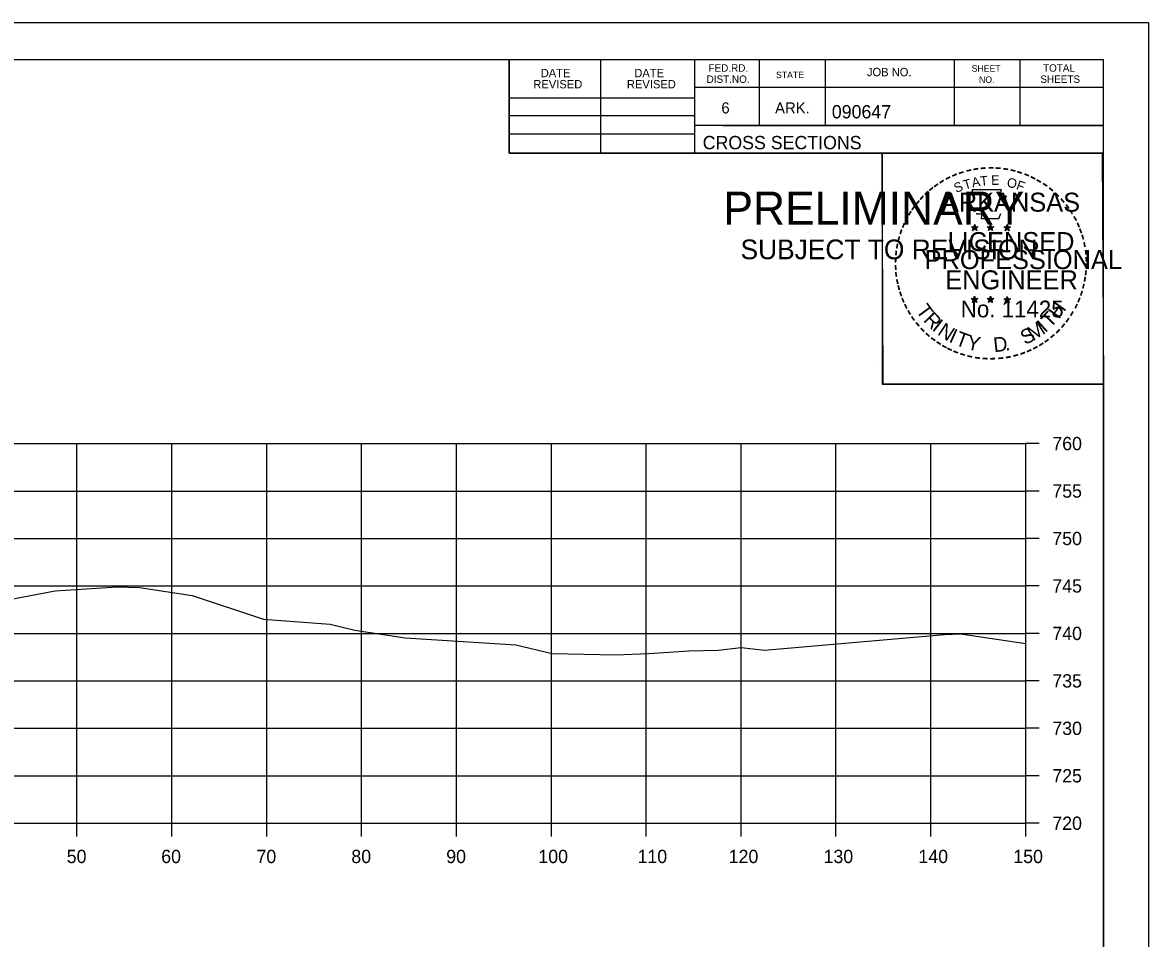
# Model space of a CAD drawing. Extents: x 1202951 to 1376887, y 378065 to 728038.
# Drawn here: x 1373141.4 to 1373260.1, y 380639.3 to 380735.8 of the extents above; entities that cross this region are included whole.
import ezdxf

# ---------------------------------------------------------------- set-up
doc = ezdxf.new("R2010")
doc.units = 0
for name, color, linetype in [('R_Axis', 7, 'Continuous'), ('R_Axis Annot', 7, 'Continuous'), ('R_Exist Surface', 7, 'Continuous'), ('R_Grid', 7, 'Continuous'), ('R_No Plot', 7, 'Continuous')]:
    doc.layers.add(name, color=color, linetype=linetype)

msp = doc.modelspace()

# ---------------------------------------------------------------- linework, layer by layer
at = {"layer": 'R_Axis'}
for p, q in [((1373247.13, 380651.4), (1373247.13, 380691.4)), ((1373248.53, 380691.4), (1373247.13, 380691.4)), ((1373248.53, 380686.4), (1373247.13, 380686.4)), ((1373248.53, 380681.4), (1373247.13, 380681.4)), ((1373248.53, 380676.4), (1373247.13, 380676.4)), ((1373248.53, 380671.4), (1373247.13, 380671.4)), ((1373248.53, 380666.4), (1373247.13, 380666.4)), ((1373248.53, 380661.4), (1373247.13, 380661.4)), ((1373248.53, 380656.4), (1373247.13, 380656.4)), ((1372947.13, 380651.4), (1373247.13, 380651.4)), ((1373147.13, 380650), (1373147.13, 380651.4)), ((1373157.13, 380650), (1373157.13, 380651.4)), ((1373167.13, 380650), (1373167.13, 380651.4)), ((1373177.13, 380650), (1373177.13, 380651.4)), ((1373187.13, 380650), (1373187.13, 380651.4)), ((1373197.13, 380650), (1373197.13, 380651.4)), ((1373207.13, 380650), (1373207.13, 380651.4)), ((1373217.13, 380650), (1373217.13, 380651.4)), ((1373227.13, 380650), (1373227.13, 380651.4)), ((1373237.13, 380650), (1373237.13, 380651.4)), ((1373247.13, 380650), (1373247.13, 380651.4)), ((1373248.53, 380651.4), (1373247.13, 380651.4))]:
    msp.add_line(p, q, dxfattribs=at)
at = {"layer": 'R_Exist Surface'}
msp.add_lwpolyline([(1373140.18, 380675.02), (1373144.83, 380675.88), (1373151.35, 380676.3), (1373153.71, 380676.25), (1373159.27, 380675.39), (1373166.78, 380672.91), (1373173.83, 380672.36), (1373176.43, 380671.73), (1373181.73, 380670.94), (1373193.37, 380670.19), (1373197.21, 380669.28), (1373203.89, 380669.13), (1373207.4, 380669.27), (1373211.61, 380669.58), (1373214.72, 380669.64), (1373217.12, 380669.9), (1373219.6, 380669.62), (1373238.57, 380671.27), (1373240.26, 380671.37), (1373247.13, 380670.34)], dxfattribs=at)
at = {"layer": 'R_Grid'}
for p, q in [((1372947.13, 380691.4), (1373247.13, 380691.4)), ((1373147.13, 380651.4), (1373147.13, 380691.4)), ((1373157.13, 380651.4), (1373157.13, 380691.4)), ((1373167.13, 380651.4), (1373167.13, 380691.4)), ((1373177.13, 380651.4), (1373177.13, 380691.4)), ((1373187.13, 380651.4), (1373187.13, 380691.4)), ((1373197.13, 380651.4), (1373197.13, 380691.4)), ((1373207.13, 380651.4), (1373207.13, 380691.4)), ((1373217.13, 380651.4), (1373217.13, 380691.4)), ((1373227.13, 380651.4), (1373227.13, 380691.4)), ((1373237.13, 380651.4), (1373237.13, 380691.4)), ((1373247.13, 380651.4), (1373247.13, 380691.4)), ((1372947.13, 380686.4), (1373247.13, 380686.4)), ((1372947.13, 380681.4), (1373247.13, 380681.4)), ((1372947.13, 380676.4), (1373247.13, 380676.4)), ((1372947.13, 380671.4), (1373247.13, 380671.4)), ((1372947.13, 380666.4), (1373247.13, 380666.4)), ((1372947.13, 380661.4), (1373247.13, 380661.4)), ((1372947.13, 380656.4), (1373247.13, 380656.4)), ((1372947.13, 380651.4), (1373247.13, 380651.4))]:
    msp.add_line(p, q, dxfattribs=at)
at = {"layer": 'R_No Plot'}
for p, q in [((1372926.73, 380735.76), (1373260.07, 380735.76)), ((1372939.13, 380731.86), (1373255.31, 380731.86)), ((1373192.67, 380721.98), (1373192.67, 380731.86)), ((1373202.35, 380721.98), (1373202.35, 380731.86)), ((1373212.21, 380731.86), (1373212.21, 380721.98)), ((1373219.05, 380731.86), (1373219.05, 380724.92)), ((1373225.99, 380731.86), (1373225.99, 380724.92)), ((1373239.57, 380731.86), (1373239.57, 380724.92)), ((1373246.51, 380731.86), (1373246.51, 380724.92)), ((1373255.31, 380526.4), (1373255.31, 380731.86)), ((1373255.31, 380728.92), (1373212.21, 380728.92)), ((1373255.31, 380728.94), (1373255.31, 380728.94)), ((1373192.67, 380727.84), (1373212.21, 380727.84)), ((1373192.67, 380725.98), (1373212.21, 380725.98)), ((1373255.31, 380724.92), (1373212.21, 380724.92)), ((1373215.17, 380724.92), (1373255.31, 380724.92)), ((1373192.67, 380724.04), (1373212.21, 380724.04)), ((1373255.31, 380721.98), (1373192.67, 380721.98)), ((1373241.4, 380714.24), (1373241.75, 380714.13)), ((1373241.4, 380714.24), (1373241.65, 380714.19)), ((1373241.4, 380714.24), (1373241.64, 380714.12)), ((1373241.53, 380713.83), (1373241.75, 380714.13)), ((1373241.53, 380713.83), (1373241.66, 380714.08)), ((1373241.53, 380713.83), (1373241.75, 380714.05)), ((1373241.75, 380714.49), (1373241.71, 380714.24)), ((1373241.75, 380714.13), (1373241.75, 380714.49)), ((1373241.75, 380714.49), (1373241.8, 380714.24)), ((1373242.09, 380714.24), (1373241.75, 380714.13)), ((1373241.96, 380713.83), (1373241.75, 380714.13)), ((1373241.96, 380713.83), (1373241.75, 380714.05)), ((1373242.09, 380714.24), (1373241.81, 380714.19)), ((1373241.96, 380713.83), (1373241.82, 380714.12)), ((1373242.09, 380714.24), (1373241.89, 380714.14)), ((1373243.07, 380714.24), (1373243.42, 380714.13)), ((1373243.07, 380714.24), (1373243.32, 380714.19)), ((1373243.07, 380714.24), (1373243.31, 380714.12)), ((1373243.2, 380713.83), (1373243.42, 380714.13)), ((1373243.2, 380713.83), (1373243.33, 380714.08)), ((1373243.2, 380713.83), (1373243.42, 380714.05)), ((1373243.42, 380714.49), (1373243.38, 380714.24)), ((1373243.42, 380714.13), (1373243.42, 380714.49)), ((1373243.42, 380714.49), (1373243.47, 380714.24)), ((1373243.76, 380714.24), (1373243.42, 380714.13)), ((1373243.63, 380713.83), (1373243.42, 380714.13)), ((1373243.63, 380713.83), (1373243.42, 380714.05)), ((1373243.76, 380714.24), (1373243.48, 380714.19)), ((1373243.63, 380713.83), (1373243.49, 380714.12)), ((1373243.76, 380714.24), (1373243.56, 380714.14)), ((1373244.83, 380714.23), (1373245.18, 380714.12)), ((1373244.83, 380714.23), (1373245.09, 380714.18)), ((1373244.83, 380714.23), (1373245.07, 380714.11)), ((1373244.97, 380713.82), (1373245.18, 380714.12)), ((1373244.97, 380713.82), (1373245.09, 380714.06)), ((1373244.97, 380713.82), (1373245.18, 380714.04)), ((1373245.18, 380714.48), (1373245.14, 380714.23)), ((1373245.18, 380714.12), (1373245.18, 380714.48)), ((1373245.18, 380714.48), (1373245.23, 380714.23)), ((1373245.53, 380714.23), (1373245.18, 380714.12)), ((1373245.39, 380713.82), (1373245.18, 380714.12)), ((1373245.39, 380713.82), (1373245.18, 380714.03)), ((1373245.53, 380714.23), (1373245.24, 380714.18)), ((1373245.39, 380713.82), (1373245.26, 380714.11)), ((1373245.53, 380714.23), (1373245.32, 380714.13)), ((1373241.74, 380706.92), (1373241.7, 380706.67)), ((1373241.74, 380706.56), (1373241.74, 380706.92)), ((1373241.74, 380706.92), (1373241.79, 380706.67)), ((1373243.41, 380706.92), (1373243.37, 380706.67)), ((1373243.41, 380706.56), (1373243.41, 380706.92)), ((1373243.41, 380706.92), (1373243.46, 380706.67)), ((1373245.18, 380706.91), (1373245.14, 380706.66)), ((1373245.18, 380706.55), (1373245.18, 380706.91)), ((1373245.18, 380706.91), (1373245.23, 380706.66)), ((1373241.39, 380706.67), (1373241.74, 380706.56)), ((1373241.39, 380706.67), (1373241.65, 380706.62)), ((1373241.39, 380706.67), (1373241.63, 380706.54)), ((1373241.53, 380706.26), (1373241.74, 380706.56)), ((1373241.53, 380706.26), (1373241.65, 380706.5)), ((1373241.53, 380706.26), (1373241.74, 380706.48)), ((1373242.09, 380706.67), (1373241.74, 380706.56)), ((1373241.96, 380706.26), (1373241.74, 380706.56)), ((1373241.96, 380706.26), (1373241.74, 380706.47)), ((1373242.09, 380706.67), (1373241.8, 380706.62)), ((1373241.96, 380706.26), (1373241.82, 380706.55)), ((1373242.09, 380706.67), (1373241.89, 380706.56)), ((1373243.06, 380706.67), (1373243.41, 380706.56)), ((1373243.06, 380706.67), (1373243.32, 380706.62)), ((1373243.06, 380706.67), (1373243.3, 380706.54)), ((1373243.2, 380706.26), (1373243.41, 380706.56)), ((1373243.2, 380706.26), (1373243.32, 380706.5)), ((1373243.2, 380706.26), (1373243.41, 380706.48)), ((1373243.76, 380706.67), (1373243.41, 380706.56)), ((1373243.63, 380706.26), (1373243.41, 380706.56)), ((1373243.63, 380706.26), (1373243.41, 380706.47)), ((1373243.76, 380706.67), (1373243.47, 380706.62)), ((1373243.63, 380706.26), (1373243.49, 380706.55)), ((1373243.76, 380706.67), (1373243.56, 380706.56)), ((1373244.83, 380706.66), (1373245.18, 380706.55)), ((1373244.83, 380706.66), (1373245.08, 380706.61)), ((1373244.83, 380706.66), (1373245.07, 380706.53)), ((1373244.96, 380706.25), (1373245.18, 380706.55)), ((1373244.96, 380706.25), (1373245.09, 380706.49)), ((1373244.96, 380706.25), (1373245.18, 380706.47)), ((1373245.53, 380706.66), (1373245.18, 380706.55)), ((1373245.39, 380706.25), (1373245.18, 380706.55)), ((1373245.39, 380706.25), (1373245.18, 380706.46)), ((1373245.53, 380706.66), (1373245.24, 380706.61)), ((1373245.39, 380706.25), (1373245.26, 380706.54)), ((1373245.53, 380706.66), (1373245.32, 380706.55)), ((1373231.35, 380699.53), (1373231.35, 380699.53))]:
    msp.add_line(p, q, dxfattribs=at)
for points in [[(1372926.73, 380735.76), (1373260.07, 380735.76), (1373260.07, 380522.42), (1372926.73, 380522.42)], [(1373173.05, 380731.86), (1373192.67, 380731.86), (1373192.67, 380721.98), (1373208.79, 380721.98), (1373231.99, 380721.98), (1373231.99, 380697.65), (1373255.31, 380697.65), (1373255.31, 380526.4), (1372939.13, 380526.4), (1372939.13, 380731.86)], [(1373231.99, 380721.98), (1373255.19, 380721.98), (1373255.31, 380697.65), (1373232.11, 380697.65)]]:
    msp.add_lwpolyline(points, close=True, dxfattribs=at)
for points in [[(1373241.44, 380718.12), (1373241.71, 380717.29)], [(1373244.95, 380717.2), (1373245.09, 380717.48), (1373244.41, 380717.46), (1373244.56, 380718.12), (1373241.44, 380718.12)], [(1373241.93, 380715.69), (1373241.93, 380715.61), (1373242.49, 380715.59), (1373242.44, 380715.12), (1373244.31, 380715.12), (1373244.51, 380715.65)], [(1373241.75, 380714.49), (1373241.96, 380713.83), (1373241.4, 380714.24), (1373242.09, 380714.24), (1373241.53, 380713.83), (1373241.75, 380714.49)], [(1373243.42, 380714.49), (1373243.63, 380713.83), (1373243.07, 380714.24), (1373243.76, 380714.24), (1373243.2, 380713.83), (1373243.42, 380714.49)], [(1373245.18, 380714.48), (1373245.39, 380713.82), (1373244.83, 380714.23), (1373245.53, 380714.23), (1373244.97, 380713.82), (1373245.18, 380714.48)], [(1373241.74, 380706.92), (1373241.96, 380706.26), (1373241.39, 380706.67), (1373242.09, 380706.67), (1373241.53, 380706.26), (1373241.74, 380706.92)], [(1373243.41, 380706.92), (1373243.63, 380706.26), (1373243.06, 380706.67), (1373243.76, 380706.67), (1373243.2, 380706.26), (1373243.41, 380706.92)], [(1373245.18, 380706.91), (1373245.39, 380706.25), (1373244.83, 380706.66), (1373245.53, 380706.66), (1373244.96, 380706.25), (1373245.18, 380706.91)]]:
    msp.add_lwpolyline(points, dxfattribs=at)
for centre, radius in [((1373241.75, 380714.13), 0.172), ((1373241.75, 380714.13), 0.145), ((1373241.75, 380714.13), 0.116), ((1373241.75, 380714.13), 0.0991), ((1373241.75, 380714.13), 0.0747), ((1373241.75, 380714.13), 0.0495), ((1373241.75, 380714.13), 0.0296), ((1373243.42, 380714.13), 0.172), ((1373243.42, 380714.13), 0.145), ((1373243.42, 380714.13), 0.116), ((1373243.42, 380714.13), 0.0991), ((1373243.42, 380714.13), 0.0747), ((1373243.42, 380714.13), 0.0495), ((1373243.42, 380714.13), 0.0296), ((1373245.18, 380714.12), 0.172), ((1373245.18, 380714.12), 0.145), ((1373245.18, 380714.12), 0.116), ((1373245.18, 380714.12), 0.0991), ((1373245.18, 380714.12), 0.0747), ((1373245.18, 380714.12), 0.0495), ((1373245.18, 380714.12), 0.0296), ((1373241.74, 380706.55), 0.172), ((1373241.74, 380706.55), 0.145), ((1373241.74, 380706.55), 0.116), ((1373241.74, 380706.55), 0.0991), ((1373241.74, 380706.55), 0.0747), ((1373241.74, 380706.55), 0.0495), ((1373241.74, 380706.55), 0.0296), ((1373243.41, 380706.55), 0.172), ((1373243.41, 380706.55), 0.145), ((1373243.41, 380706.55), 0.116), ((1373243.41, 380706.55), 0.0991), ((1373243.41, 380706.55), 0.0747), ((1373243.41, 380706.55), 0.0495), ((1373243.41, 380706.55), 0.0296), ((1373245.18, 380706.54), 0.172), ((1373245.18, 380706.54), 0.145), ((1373245.18, 380706.54), 0.116), ((1373245.18, 380706.54), 0.0991), ((1373245.18, 380706.54), 0.0747), ((1373245.18, 380706.54), 0.0495), ((1373245.18, 380706.54), 0.0296)]:
    msp.add_circle(centre, radius, dxfattribs=at)

# ---------------------------------------------------------------- texts
at = {"layer": 'R_Axis Annot'}
for s, p in [('760', (1373249.93, 380690.7)), ('755', (1373249.93, 380685.7)), ('750', (1373249.93, 380680.7)), ('745', (1373249.93, 380675.7)), ('740', (1373249.93, 380670.7)), ('735', (1373249.93, 380665.7)), ('730', (1373249.93, 380660.7)), ('725', (1373249.93, 380655.7)), ('720', (1373249.93, 380650.7)), ('50', (1373146.05, 380647.2)), ('60', (1373156.01, 380647.2)), ('70', (1373166.05, 380647.2)), ('80', (1373176.05, 380647.2)), ('90', (1373186.05, 380647.2)), ('100', (1373195.76, 380647.2)), ('110', (1373206.21, 380647.2)), ('120', (1373215.82, 380647.2)), ('130', (1373225.82, 380647.2)), ('140', (1373235.82, 380647.2)), ('150', (1373245.82, 380647.2))]:
    msp.add_text(s, height=1.4, dxfattribs=at).set_placement(p)
at = {"layer": 'R_No Plot'}
for s, height, rotation, p in [('DATE', 0.879, 360, (1373196.01, 380730)), ('DATE', 0.879, 360, (1373205.87, 380730)), ('FED.RD.', 0.782, 360, (1373213.69, 380730.58)), ('JOB NO.', 0.879, 360, (1373230.39, 380730.1)), ('SHEET', 0.684, 360, (1373241.43, 380730.58)), ('TOTAL', 0.782, 360, (1373248.95, 380730.58)), ('REVISED', 0.879, 360, (1373195.23, 380728.82)), ('REVISED', 0.879, 360, (1373205.09, 380728.82)), ('DIST.NO.', 0.782, 360, (1373213.49, 380729.4)), ('STATE', 0.684, 360, (1373220.81, 380729.9)), ('NO.', 0.684, 360, (1373242.21, 380729.4)), ('SHEETS', 0.782, 360, (1373248.67, 380729.4)), ('6', 1.17, 360, (1373215.05, 380726.18)), ('ARK.', 1.172, 360, (1373220.71, 380726.18)), ('090647', 1.4, 360, (1373226.69, 380725.66)), ('CROSS SECTIONS', 1.4, 360, (1373213.08, 380722.41)), ('-', 1.6, 19.1761, (1373240.19, 380719.24)), ('-', 1.6, 13.6301, (1373240.94, 380719.49)), ('-', 1.6, 10.2193, (1373241.62, 380719.65)), ('-', 1.6, 5.8968, (1373242.34, 380719.76)), ('-', 1.6, 0.1862, (1373243.12, 380719.83)), ('-', 1.6, 357.743, (1373243.84, 380719.82)), ('-', 1.6, 352.1617, (1373244.58, 380719.76)), ('-', 1.6, 347.2049, (1373245.3, 380719.65)), ('-', 1.6, 342.3362, (1373245.94, 380719.49)), ('-', 1.6, 36.2317, (1373237.75, 380717.89)), ('-', 1.6, 34.0636, (1373238.32, 380718.29)), ('-', 1.6, 28.7918, (1373238.92, 380718.66)), ('-', 1.6, 24.3072, (1373239.55, 380718.98)), ('S', 1, 21.594, (1373239.79, 380717.8)), ('T', 1, 16.4036, (1373240.71, 380718.13)), ('A', 1, 11.2132, (1373241.53, 380718.38)), ('T', 1, 6.0228, (1373242.38, 380718.54)), ('E', 1, 0.8323, (1373243.49, 380718.65)), ('O', 1, 350.4515, (1373245.09, 380718.44)), ('F', 1, 340.0707, (1373246.05, 380718.22)), ('-', 1.6, 337.8551, (1373246.67, 380719.27)), ('-', 1.6, 334.1211, (1373247.3, 380719)), ('-', 1.6, 329.6409, (1373247.88, 380718.71)), ('-', 1.6, 325.8627, (1373248.53, 380718.35)), ('PRELIMINARY', 3.5, 360, (1373215.26, 380714.45)), ('-', 1.6, 42.9622, (1373236.84, 380717.1)), ('-', 1.6, 38.9507, (1373237.27, 380717.52)), ('ARKANSAS', 2, 360, (1373238.29, 380715.83)), ('-', 1.6, 320.5297, (1373249.14, 380717.93)), ('-', 1.6, 315.5786, (1373249.73, 380717.44)), ('-', 1.6, 54.2325, (1373235.57, 380715.57)), ('-', 1.6, 50.6142, (1373235.99, 380716.13)), ('-', 1.6, 48.423, (1373236.39, 380716.62)), ('-', 1.6, 309.8797, (1373250.3, 380716.89)), ('-', 1.6, 306.6522, (1373250.83, 380716.29)), ('DWB', 0.01, 360, (1373216.01, 380716.3)), ('-', 1.6, 62.8713, (1373234.93, 380714.43)), ('-', 1.6, 58.0706, (1373235.25, 380715.04)), ('-', 1.4, 303.6753, (1373251.31, 380715.72)), ('-', 1.6, 299.6684, (1373251.63, 380715.11)), ('-', 1.6, 67.7743, (1373234.68, 380713.82)), ('DWB', 0.01, 360, (1373241.73, 380714.12)), ('DWB', 0.01, 360, (1373243.4, 380714.12)), ('DWB', 0.01, 360, (1373245.17, 380714.11)), ('-', 1.6, 294.6628, (1373251.96, 380714.5)), ('-', 1.6, 290.5728, (1373252.21, 380713.92)), ('SUBJECT TO REVISION', 2.0751, 360, (1373217.07, 380710.82)), ('-', 1.6, 75.461, (1373234.26, 380712.47)), ('-', 1.6, 72.3945, (1373234.46, 380713.19)), ('LICENSED', 2, 360, (1373238.89, 380711.68)), ('-', 1.6, 285.1233, (1373252.45, 380713.34)), ('-', 1.6, 85.1863, (1373234.05, 380711.07)), ('-', 1.6, 81.2013, (1373234.13, 380711.76)), ('PROFESSIONAL', 2, 360, (1373236.47, 380709.78)), ('-', 1.6, 280.5493, (1373252.65, 380712.6)), ('-', 1.6, 276.5962, (1373252.81, 380711.83)), ('-', 1.6, 89.0622, (1373234.03, 380710.37)), ('-', 1.6, 274.3301, (1373252.87, 380711.11)), ('-', 1.6, 94.1959, (1373234.06, 380709.64)), ('-', 1.6, 98.9479, (1373234.13, 380708.97)), ('ENGINEER', 2, 360, (1373238.65, 380707.65)), ('-', 1.6, 263.5172, (1373252.89, 380709.81)), ('-', 1.6, 269.9407, (1373252.9, 380710.48)), ('-', 1.6, 101.7149, (1373234.27, 380708.24)), ('-', 1.6, 105.4578, (1373234.43, 380707.65)), ('-', 1.6, 255.7626, (1373252.7, 380708.48)), ('-', 1.6, 260.9953, (1373252.81, 380709.16)), ('-', 1.6, 109.0874, (1373234.65, 380707.02)), ('-', 1.6, 252.8681, (1373252.52, 380707.76)), ('-', 1.6, 114.0643, (1373234.9, 380706.42)), ('-', 1.6, 115.7289, (1373235.2, 380705.8)), ('T', 1.54, 306.0406, (1373235.5, 380705.39)), ('No. 11425', 1.757, 360, (1373240.28, 380704.7)), ('DWB', 0.01, 360, (1373241.73, 380706.55)), ('DWB', 0.01, 360, (1373243.4, 380706.55)), ('DWB', 0.01, 360, (1373245.17, 380706.54)), ('H', 1.54, 54.6088, (1373250.62, 380704.43)), ('-', 1.6, 244.6197, (1373252.04, 380706.46)), ('-', 1.6, 247.8887, (1373252.3, 380707.09)), ('-', 1.6, 120.4471, (1373235.56, 380705.22)), ('-', 1.6, 125.8934, (1373235.96, 380704.65)), ('R', 1.54, 314.005, (1373236.27, 380704.35)), ('T', 1.54, 46.6444, (1373249.73, 380703.49)), ('-', 1.6, 233.8452, (1373251.24, 380705.05)), ('-', 1.6, 239.0712, (1373251.64, 380705.71)), ('-', 1.6, 130.7181, (1373236.43, 380704.1)), ('-', 1.6, 134.2238, (1373236.94, 380703.56)), ('I', 1.54, 321.9694, (1373237.17, 380703.41)), ('N', 1.54, 326.5002, (1373237.73, 380702.94)), ('I', 1.54, 335.3603, (1373238.94, 380702.16)), ('S', 1.54, 26.9312, (1373247.05, 380701.76)), ('M', 1.54, 32.6563, (1373247.89, 380702.16)), ('I', 1.54, 42.1136, (1373249.17, 380703.01)), ('-', 1.6, 225.7653, (1373250.33, 380703.92)), ('-', 1.6, 231.2538, (1373250.81, 380704.49)), ('-', 1.6, 138.9338, (1373237.47, 380703.09)), ('-', 1.6, 144.6463, (1373238.02, 380702.69)), ('-', 1.6, 148.0898, (1373238.59, 380702.32)), ('T', 1.54, 339.8912, (1373239.6, 380701.83)), ('Y', 1.54, 347.8556, (1373240.82, 380701.38)), ('D', 1.54, 6.3969, (1373243.8, 380701.02)), ('-', 1.6, 215.7363, (1373249.26, 380702.94)), ('-', 1.6, 221.0851, (1373249.81, 380703.42)), ('-', 1.6, 151.5704, (1373239.16, 380701.99)), ('-', 1.6, 154.6002, (1373239.69, 380701.74)), ('-', 1.6, 158.5612, (1373240.31, 380701.49)), ('-', 1.6, 162.7983, (1373241, 380701.28)), ('.', 1.54, 13.7642, (1373245, 380701.15)), ('-', 1.6, 200.7184, (1373246.93, 380701.62)), ('-', 1.6, 204.2516, (1373247.55, 380701.89)), ('-', 1.6, 207.3568, (1373248.17, 380702.21)), ('-', 1.6, 212.2491, (1373248.73, 380702.56)), ('-', 1.6, 167.5555, (1373241.71, 380701.11)), ('-', 1.6, 173.1155, (1373242.48, 380701)), ('-', 1.6, 176.5183, (1373243.23, 380700.95)), ('-', 1.6, 181.5918, (1373243.98, 380700.97)), ('-', 1.6, 185.8167, (1373244.79, 380701.05)), ('-', 1.6, 191.2858, (1373245.52, 380701.18)), ('-', 1.6, 195.4743, (1373246.25, 380701.38))]:
    msp.add_text(s, height=height, rotation=rotation, dxfattribs=at).set_placement(p)

doc.saveas('drawing.dxf')
